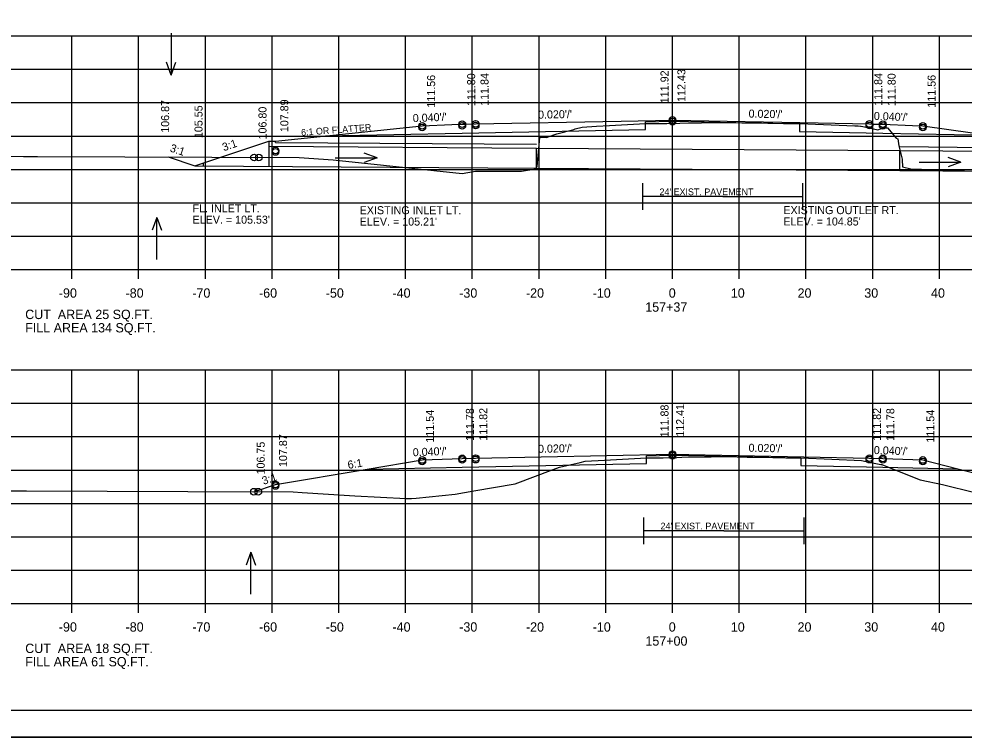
# Model space of a CAD drawing. Extents: x 1175611 to 1176402, y -433344 to -416213.
# Drawn here: x 1175683 to 1175824.7, y -428650.1 to -428542.6 of the extents above; entities that cross this region are included whole.
import ezdxf

# ---------------------------------------------------------------- set-up
doc = ezdxf.new("R2010")
doc.units = 0
for name, color, linetype in [('Default', 7, 'Continuous'), ('R_Alt Surface', 7, 'Continuous'), ('R_Axis', 7, 'Continuous'), ('R_Axis Annot', 7, 'Continuous'), ('R_Border', 7, 'Continuous'), ('R_Draft', 7, 'Continuous'), ('R_Exist Surface', 7, 'Continuous'), ('R_Fin Surface', 7, 'Continuous'), ('R_Grid', 7, 'Continuous'), ('R_No Plot', 7, 'Continuous'), ('R_Water', 7, 'Continuous'), ('R_Water Annot', 7, 'Continuous'), ('R_Xsect Elev', 7, 'Continuous'), ('R_Xsect Slope', 7, 'Continuous')]:
    doc.layers.add(name, color=color, linetype=linetype)

msp = doc.modelspace()

# ---------------------------------------------------------------- linework, layer by layer
at = {"layer": 'R_Alt Surface'}
for q in [(1175776.51, -428569.18), (1175800.51, -428569.18)]:
    msp.add_line((1175788.51, -428569.18), q, dxfattribs=at)
for points in [[(1175776.51, -428571.18), (1175776.51, -428567.18)], [(1175800.51, -428571.18), (1175800.51, -428567.18)], [(1175735.2, -428609.99), (1175749.47, -428609.7), (1175777.05, -428609.15), (1175777.05, -428607.98), (1175780.97, -428607.91), (1175800.18, -428608.29), (1175800.18, -428609.46), (1175812.47, -428609.7), (1175823.75, -428609.93)]]:
    msp.add_lwpolyline(points, dxfattribs=at)
at = {"layer": 'R_Axis'}
for p, q in [((1175640.97, -428580.11), (1175920.97, -428580.11)), ((1175690.97, -428581.51), (1175690.97, -428580.11)), ((1175700.97, -428581.51), (1175700.97, -428580.11)), ((1175710.97, -428581.51), (1175710.97, -428580.11)), ((1175720.97, -428581.51), (1175720.97, -428580.11)), ((1175730.97, -428581.51), (1175730.97, -428580.11)), ((1175740.97, -428581.51), (1175740.97, -428580.11)), ((1175750.97, -428581.51), (1175750.97, -428580.11)), ((1175760.97, -428581.51), (1175760.97, -428580.11)), ((1175770.97, -428581.51), (1175770.97, -428580.11)), ((1175780.97, -428581.51), (1175780.97, -428580.11)), ((1175790.97, -428581.51), (1175790.97, -428580.11)), ((1175800.97, -428581.51), (1175800.97, -428580.11)), ((1175810.97, -428581.51), (1175810.97, -428580.11)), ((1175820.97, -428581.51), (1175820.97, -428580.11)), ((1175640.97, -428630.11), (1175920.97, -428630.11)), ((1175690.97, -428631.51), (1175690.97, -428630.11)), ((1175700.97, -428631.51), (1175700.97, -428630.11)), ((1175710.97, -428631.51), (1175710.97, -428630.11)), ((1175720.97, -428631.51), (1175720.97, -428630.11)), ((1175730.97, -428631.51), (1175730.97, -428630.11)), ((1175740.97, -428631.51), (1175740.97, -428630.11)), ((1175750.97, -428631.51), (1175750.97, -428630.11)), ((1175760.97, -428631.51), (1175760.97, -428630.11)), ((1175770.97, -428631.51), (1175770.97, -428630.11)), ((1175780.97, -428631.51), (1175780.97, -428630.11)), ((1175790.97, -428631.51), (1175790.97, -428630.11)), ((1175800.97, -428631.51), (1175800.97, -428630.11)), ((1175810.97, -428631.51), (1175810.97, -428630.11)), ((1175820.97, -428631.51), (1175820.97, -428630.11))]:
    msp.add_line(p, q, dxfattribs=at)
at = {"layer": 'R_Border'}
msp.add_line((1175939.15, -428646.11), (1175622.97, -428646.11), dxfattribs=at)
at = {"layer": 'R_Draft'}
for q in [(1175776.68, -428619.22), (1175800.68, -428619.22)]:
    msp.add_line((1175788.68, -428619.22), q, dxfattribs=at)
for points in [[(1175776.68, -428621.22), (1175776.68, -428617.22)], [(1175800.68, -428621.22), (1175800.68, -428617.22)]]:
    msp.add_lwpolyline(points, dxfattribs=at)
at = {"layer": 'R_Exist Surface'}
for points in [[(1175680.57, -428563.14), (1175683.72, -428563.18), (1175683.76, -428563.18), (1175685.82, -428563.18), (1175725.01, -428563.3), (1175730.13, -428563.67), (1175749.43, -428565.7), (1175751.46, -428565.36), (1175758.33, -428565.36), (1175760.5, -428565.03), (1175760.69, -428564.66), (1175761.1, -428560.34), (1175762.02, -428560.3), (1175762.15, -428560.33), (1175762.36, -428560.21), (1175763.66, -428559.77), (1175766.18, -428559.13), (1175766.38, -428559.03), (1175767.45, -428558.76), (1175769.57, -428558.65), (1175771.55, -428558.54), (1175776.9, -428558.25), (1175777.01, -428558.25), (1175777.75, -428558.25), (1175779.25, -428558.24), (1175780.13, -428558.21), (1175782.08, -428558.17), (1175785.33, -428558.11), (1175786.15, -428558.09), (1175787.67, -428558.07), (1175788.51, -428558.07), (1175788.62, -428558.07), (1175788.98, -428558.07), (1175791.34, -428558.12), (1175792.33, -428558.14), (1175793.08, -428558.15), (1175794.33, -428558.15), (1175796, -428558.18), (1175798.6, -428558.23), (1175799.13, -428558.23), (1175799.97, -428558.24), (1175800.03, -428558.24), (1175808.28, -428558.58), (1175808.79, -428558.6), (1175809.13, -428558.62), (1175809.26, -428558.65), (1175809.76, -428558.75), (1175811.76, -428559.2), (1175812.53, -428558.89), (1175813.19, -428558.88), (1175814.49, -428560.45), (1175814.73, -428560.55), (1175814.88, -428561.58), (1175815.36, -428563.56), (1175815.38, -428563.68), (1175815.44, -428564.71), (1175816.69, -428565.02), (1175824.72, -428565.28)], [(1175681.23, -428613.21), (1175684.17, -428613.21), (1175708.36, -428613.32), (1175724.13, -428613.39), (1175725.46, -428613.47), (1175733.37, -428613.98), (1175741.05, -428614.36), (1175741.87, -428614.4), (1175742.58, -428614.31), (1175748.38, -428613.74), (1175751.21, -428613.25), (1175757.4, -428612.17), (1175763.09, -428610.05), (1175764.05, -428609.68), (1175767.14, -428608.98), (1175767.88, -428608.8), (1175770.78, -428608.64), (1175777.05, -428608.29), (1175777.32, -428608.29), (1175779.16, -428608.29), (1175779.59, -428608.28), (1175781.62, -428608.22), (1175782.35, -428608.21), (1175786.42, -428608.12), (1175786.76, -428608.12), (1175788.68, -428608.11), (1175788.97, -428608.11), (1175789.09, -428608.11), (1175792.15, -428608.19), (1175792.57, -428608.2), (1175792.86, -428608.2), (1175794.05, -428608.19), (1175797.97, -428608.27), (1175798.63, -428608.29), (1175798.86, -428608.29), (1175800.18, -428608.29), (1175804.85, -428608.49), (1175809.27, -428608.7), (1175810.44, -428608.94), (1175812.2, -428609.29), (1175812.32, -428609.31), (1175812.45, -428609.36), (1175818.1, -428611.59), (1175821.45, -428612.3), (1175826.28, -428613.47)]]:
    msp.add_lwpolyline(points, dxfattribs=at)
at = {"layer": 'R_Fin Surface'}
for points in [[(1175705.41, -428563.24), (1175709.37, -428564.56), (1175720.47, -428560.86), (1175721.47, -428560.86), (1175743.47, -428558.58), (1175747.91, -428558.4), (1175749.47, -428558.34), (1175749.99, -428558.33), (1175751.47, -428558.3), (1175773.3, -428557.86), (1175780.97, -428557.71), (1175802.8, -428558.14), (1175810.47, -428558.3), (1175810.99, -428558.31), (1175812.47, -428558.34), (1175816.91, -428558.52), (1175818.47, -428558.58), (1175840.47, -428561.68), (1175841.47, -428561.68), (1175853.33, -428565.63), (1175857.41, -428564.27)], [(1175728.97, -428560.08), (1175749.47, -428559.67), (1175776.9, -428559.12), (1175776.9, -428557.96), (1175780.97, -428557.88), (1175800.02, -428558.26), (1175800.02, -428559.42), (1175812.47, -428559.67), (1175828.51, -428559.99)], [(1175718.22, -428613.36), (1175721.47, -428612.28), (1175735.2, -428609.99), (1175743.47, -428608.61), (1175749.47, -428608.37), (1175751.47, -428608.33), (1175780.97, -428607.74), (1175810.47, -428608.33), (1175812.47, -428608.37), (1175818.47, -428608.61), (1175823.75, -428609.93), (1175840.47, -428614.11), (1175844.42, -428615.42), (1175846.72, -428614.66)]]:
    msp.add_lwpolyline(points, dxfattribs=at)
at = {"layer": 'R_Grid'}
for p, q in [((1175640.97, -428545.11), (1175920.97, -428545.11)), ((1175690.97, -428580.11), (1175690.97, -428545.11)), ((1175700.97, -428580.11), (1175700.97, -428545.11)), ((1175710.97, -428580.11), (1175710.97, -428545.11)), ((1175720.97, -428580.11), (1175720.97, -428545.11)), ((1175730.97, -428580.11), (1175730.97, -428545.11)), ((1175740.97, -428580.11), (1175740.97, -428545.11)), ((1175750.97, -428580.11), (1175750.97, -428545.11)), ((1175760.97, -428580.11), (1175760.97, -428545.11)), ((1175770.97, -428580.11), (1175770.97, -428545.11)), ((1175780.97, -428580.11), (1175780.97, -428545.11)), ((1175790.97, -428580.11), (1175790.97, -428545.11)), ((1175800.97, -428580.11), (1175800.97, -428545.11)), ((1175810.97, -428580.11), (1175810.97, -428545.11)), ((1175820.97, -428580.11), (1175820.97, -428545.11)), ((1175640.97, -428550.11), (1175920.97, -428550.11)), ((1175640.97, -428555.11), (1175920.97, -428555.11)), ((1175640.97, -428560.11), (1175920.97, -428560.11)), ((1175760.58, -428564.9), (1175760.58, -428561.9)), ((1175815.02, -428565.26), (1175815.02, -428562.26)), ((1175640.97, -428565.11), (1175920.97, -428565.11)), ((1175640.97, -428570.11), (1175920.97, -428570.11)), ((1175640.97, -428575.11), (1175920.97, -428575.11)), ((1175640.97, -428580.11), (1175920.97, -428580.11)), ((1175640.97, -428595.11), (1175920.97, -428595.11)), ((1175640.97, -428595.11), (1175920.97, -428595.11)), ((1175690.97, -428630.11), (1175690.97, -428595.11)), ((1175690.97, -428630.11), (1175690.97, -428595.11)), ((1175700.97, -428630.11), (1175700.97, -428595.11)), ((1175700.97, -428630.11), (1175700.97, -428595.11)), ((1175710.97, -428630.11), (1175710.97, -428595.11)), ((1175710.97, -428630.11), (1175710.97, -428595.11)), ((1175720.97, -428630.11), (1175720.97, -428595.11)), ((1175720.97, -428630.11), (1175720.97, -428595.11)), ((1175730.97, -428630.11), (1175730.97, -428595.11)), ((1175730.97, -428630.11), (1175730.97, -428595.11)), ((1175740.97, -428630.11), (1175740.97, -428595.11)), ((1175740.97, -428630.11), (1175740.97, -428595.11)), ((1175750.97, -428630.11), (1175750.97, -428595.11)), ((1175750.97, -428630.11), (1175750.97, -428595.11)), ((1175760.97, -428630.11), (1175760.97, -428595.11)), ((1175760.97, -428630.11), (1175760.97, -428595.11)), ((1175770.97, -428630.11), (1175770.97, -428595.11)), ((1175770.97, -428630.11), (1175770.97, -428595.11)), ((1175780.97, -428630.11), (1175780.97, -428595.11)), ((1175780.97, -428630.11), (1175780.97, -428595.11)), ((1175790.97, -428630.11), (1175790.97, -428595.11)), ((1175790.97, -428630.11), (1175790.97, -428595.11)), ((1175800.97, -428630.11), (1175800.97, -428595.11)), ((1175800.97, -428630.11), (1175800.97, -428595.11)), ((1175810.97, -428630.11), (1175810.97, -428595.11)), ((1175810.97, -428630.11), (1175810.97, -428595.11)), ((1175820.97, -428630.11), (1175820.97, -428595.11)), ((1175820.97, -428630.11), (1175820.97, -428595.11)), ((1175640.97, -428600.11), (1175920.97, -428600.11)), ((1175640.97, -428600.11), (1175920.97, -428600.11)), ((1175640.97, -428605.11), (1175920.97, -428605.11)), ((1175640.97, -428605.11), (1175920.97, -428605.11)), ((1175640.97, -428610.11), (1175920.97, -428610.11)), ((1175640.97, -428610.11), (1175920.97, -428610.11)), ((1175640.97, -428615.11), (1175920.97, -428615.11)), ((1175640.97, -428615.11), (1175920.97, -428615.11)), ((1175640.97, -428620.11), (1175920.97, -428620.11)), ((1175640.97, -428620.11), (1175920.97, -428620.11)), ((1175640.97, -428625.11), (1175920.97, -428625.11)), ((1175640.97, -428625.11), (1175920.97, -428625.11)), ((1175640.97, -428630.11), (1175920.97, -428630.11)), ((1175640.97, -428630.11), (1175920.97, -428630.11))]:
    msp.add_line(p, q, dxfattribs=at)
at = {"layer": 'R_No Plot'}
msp.add_line((1175610.57, -428650.09), (1175943.91, -428650.09), dxfattribs=at)
msp.add_lwpolyline([(1175610.57, -428436.76), (1175943.91, -428436.76), (1175943.91, -428650.1), (1175610.57, -428650.1)], close=True, dxfattribs=at)
for centre in [(1175780.97, -428557.71), (1175780.97, -428557.95), (1175743.47, -428558.58), (1175743.47, -428558.82), (1175749.47, -428558.34), (1175749.47, -428558.58), (1175751.47, -428558.3), (1175751.47, -428558.54), (1175810.47, -428558.3), (1175810.47, -428558.54), (1175812.47, -428558.34), (1175812.47, -428558.58), (1175818.47, -428558.58), (1175818.47, -428558.82), (1175721.47, -428562.25), (1175721.47, -428562.49), (1175718.26, -428563.32), (1175718.26, -428563.32), (1175718.98, -428563.32), (1175780.97, -428607.74), (1175743.47, -428608.61), (1175743.47, -428608.84), (1175749.47, -428608.37), (1175749.47, -428608.6), (1175751.47, -428608.33), (1175751.47, -428608.56), (1175780.97, -428607.97), (1175810.47, -428608.33), (1175810.47, -428608.56), (1175812.47, -428608.37), (1175812.47, -428608.6), (1175818.47, -428608.61), (1175818.47, -428608.84), (1175718.22, -428613.36), (1175718.22, -428613.36), (1175718.9, -428613.36), (1175718.9, -428613.36), (1175721.47, -428612.28), (1175721.47, -428612.5)]:
    msp.add_circle(centre, 0.5, dxfattribs=at)
at = {"layer": 'R_Water'}
for p, q in [((1175720.47, -428560.86), (1175720.47, -428564.68)), ((1175720.47, -428560.86), (1175721.47, -428560.86)), ((1175720.47, -428561.63), (1175760.58, -428561.9)), ((1175721.47, -428561.06), (1175721.47, -428560.86)), ((1175721.47, -428561.06), (1175760.59, -428561.32)), ((1175760.6, -428561.9), (1175815.04, -428562.26)), ((1175815.06, -428561.68), (1175840.47, -428561.92)), ((1175815.05, -428562.26), (1175841.47, -428562.51)), ((1175709.37, -428564.56), (1175760.58, -428564.9)), ((1175710.66, -428564.13), (1175710.66, -428564.57)), ((1175760.58, -428564.9), (1175815.02, -428565.26)), ((1175815.02, -428565.26), (1175853.33, -428565.63))]:
    msp.add_line(p, q, dxfattribs=at)
at = {"layer": 'R_Water Annot'}
for p, q in [((1175705.83, -428544.7), (1175705.83, -428550.99)), ((1175705.83, -428550.99), (1175705.13, -428549.07)), ((1175705.83, -428550.99), (1175706.53, -428549.07)), ((1175730.42, -428563.35), (1175736.71, -428563.35)), ((1175736.71, -428563.35), (1175734.78, -428562.65)), ((1175736.71, -428563.35), (1175734.78, -428564.05)), ((1175824.19, -428564.02), (1175822.27, -428563.32)), ((1175817.91, -428564.02), (1175824.19, -428564.02)), ((1175824.19, -428564.02), (1175822.27, -428564.72)), ((1175703.68, -428572.29), (1175702.98, -428574.21)), ((1175703.68, -428578.57), (1175703.68, -428572.29)), ((1175703.68, -428572.29), (1175704.38, -428574.21)), ((1175717.77, -428622.42), (1175717.07, -428624.35)), ((1175717.77, -428628.71), (1175717.77, -428622.42)), ((1175717.77, -428622.42), (1175718.47, -428624.35))]:
    msp.add_line(p, q, dxfattribs=at)

# ---------------------------------------------------------------- texts
at = {"layer": 'Default'}
for s, p in [('CUT  AREA 25 SQ.FT.', (1175683.97, -428587.51)), ('FILL AREA 134 SQ.FT.', (1175683.97, -428589.51)), ('CUT  AREA 18 SQ.FT.', (1175683.97, -428637.51)), ('FILL AREA 61 SQ.FT.', (1175683.97, -428639.51))]:
    msp.add_text(s, height=1.4, dxfattribs=at).set_placement(p)
at = {"layer": 'R_Alt Surface'}
msp.add_text("24' EXIST. PAVEMENT", height=1, dxfattribs=at).set_placement((1175779.02, -428568.96))
at = {"layer": 'R_Axis Annot'}
for s, p in [('-90', (1175689.01, -428584.31)), ('-80', (1175699.01, -428584.31)), ('-70', (1175709.01, -428584.31)), ('-60', (1175719.01, -428584.31)), ('-50', (1175729.01, -428584.31)), ('-40', (1175739.01, -428584.31)), ('-30', (1175749.01, -428584.31)), ('-20', (1175759.01, -428584.31)), ('-10', (1175769.01, -428584.31)), ('0', (1175780.41, -428584.31)), ('10', (1175789.71, -428584.31)), ('20', (1175799.71, -428584.31)), ('30', (1175809.71, -428584.31)), ('40', (1175819.71, -428584.31)), ('157+37', (1175776.89, -428586.41)), ('-90', (1175689.01, -428634.31)), ('-80', (1175699.01, -428634.31)), ('-70', (1175709.01, -428634.31)), ('-60', (1175719.01, -428634.31)), ('-50', (1175729.01, -428634.31)), ('-40', (1175739.01, -428634.31)), ('-30', (1175749.01, -428634.31)), ('-20', (1175759.01, -428634.31)), ('-10', (1175769.01, -428634.31)), ('0', (1175780.41, -428634.31)), ('10', (1175789.71, -428634.31)), ('20', (1175799.71, -428634.31)), ('30', (1175809.71, -428634.31)), ('40', (1175819.71, -428634.31)), ('157+00', (1175776.91, -428636.41))]:
    msp.add_text(s, height=1.4, dxfattribs=at).set_placement(p)
at = {"layer": 'R_Draft'}
msp.add_text('6:1 OR FLATTER', height=1, rotation=4.2824, dxfattribs=at).set_placement((1175725.35, -428560.08))
msp.add_text("24' EXIST. PAVEMENT", height=1, dxfattribs=at).set_placement((1175779.18, -428619))
at = {"layer": 'R_Water Annot'}
for s, p in [('FL. INLET LT.', (1175709.05, -428571.53)), ('EXISTING INLET LT.', (1175734.09, -428571.81)), ('EXISTING OUTLET RT.', (1175797.58, -428571.8)), ("ELEV. = 105.53'", (1175709.05, -428573.23)), ("ELEV. = 105.21'", (1175734.09, -428573.51)), ("ELEV. = 104.85'", (1175797.58, -428573.5))]:
    msp.add_text(s, height=1.2, dxfattribs=at).set_placement(p)
at = {"layer": 'R_Xsect Elev'}
for s, p in [('111.92', (1175780.37, -428555.19)), ('112.43', (1175782.9, -428554.99)), ('111.56', (1175745.4, -428555.86)), ('111.80', (1175751.4, -428555.62)), ('111.84', (1175753.4, -428555.58)), ('111.84', (1175812.4, -428555.58)), ('111.80', (1175814.4, -428555.62)), ('111.56', (1175820.4, -428555.86)), ('106.87', (1175705.54, -428559.62)), ('107.89', (1175723.4, -428559.53)), ('105.55', (1175710.54, -428560.42)), ('106.80', (1175720.13, -428560.62)), ('111.54', (1175745.21, -428606)), ('111.78', (1175751.21, -428605.76)), ('111.82', (1175753.21, -428605.72)), ('111.88', (1175780.37, -428605.23)), ('112.41', (1175782.71, -428605.13)), ('111.82', (1175812.21, -428605.72)), ('111.78', (1175814.21, -428605.76)), ('111.54', (1175820.21, -428606)), ('107.87', (1175723.21, -428609.67)), ('106.75', (1175719.86, -428610.78))]:
    msp.add_text(s, height=1.2, rotation=90, dxfattribs=at).set_placement(p)
at = {"layer": 'R_Xsect Slope'}
for s, rotation, p in [("0.020'/'", 1.1458, (1175760.83, -428557.51)), ("0.020'/'", 358.8542, (1175792.36, -428557.34)), ("0.040'/'", 2.2906, (1175742.07, -428558.03)), ("0.040'/'", 357.7094, (1175811.12, -428557.68)), ('3:1', 341.5651, (1175705.56, -428562.39)), ('3:1', 18.4349, (1175713.72, -428562.39)), ("0.040'/'", 2.2906, (1175742.07, -428608.06)), ("0.020'/'", 1.1458, (1175760.83, -428607.54)), ("0.020'/'", 358.8542, (1175792.36, -428607.37)), ("0.040'/'", 357.7094, (1175811.12, -428607.71)), ('6:1', 9.4623, (1175732.39, -428609.95)), ('3:1', 18.4349, (1175719.69, -428612.34))]:
    msp.add_text(s, height=1.2, rotation=rotation, dxfattribs=at).set_placement(p)

doc.saveas('drawing.dxf')
